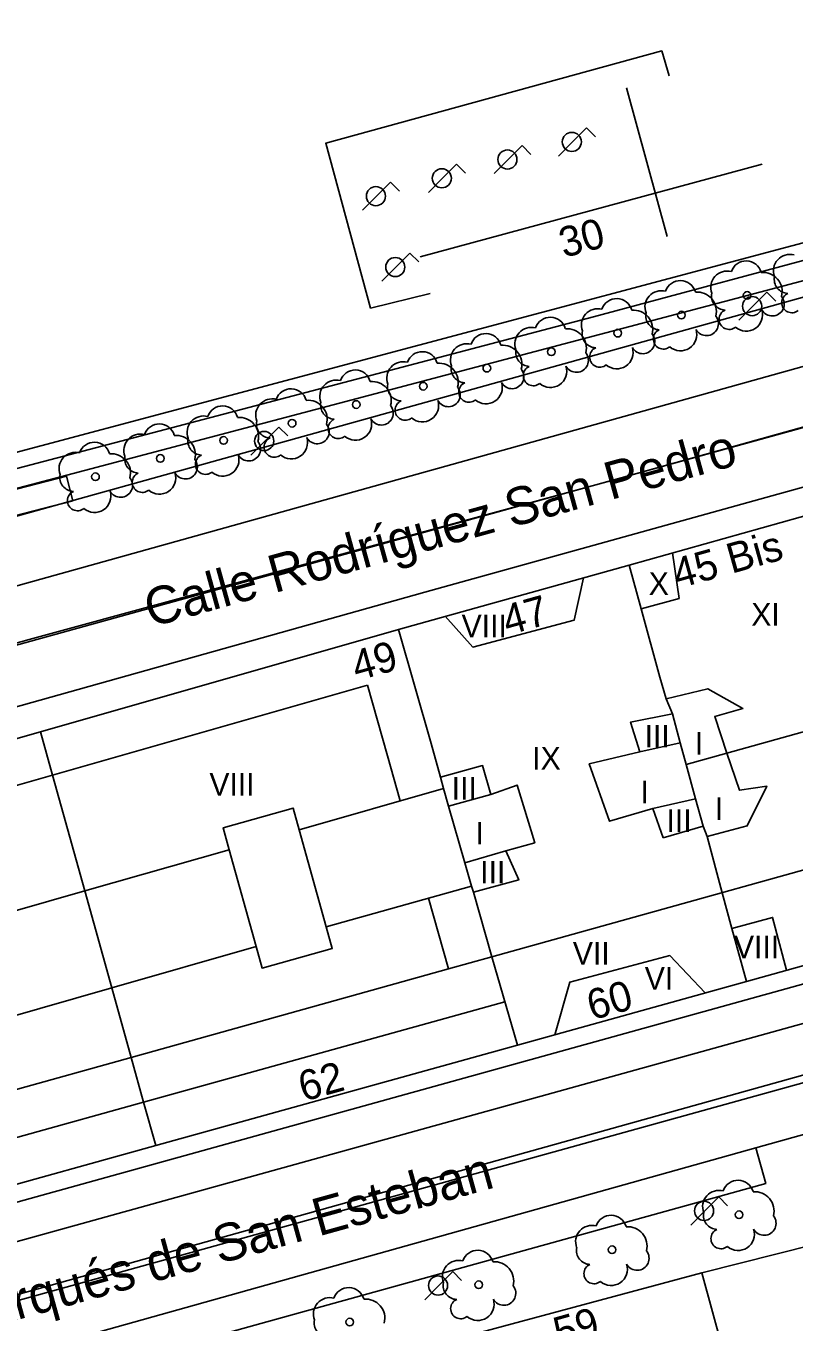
# Model space of a CAD drawing. Extents: x 282771 to 285132, y 4823109 to 4825496.
# Drawn here: x 284210.8 to 284261.9, y 4824382 to 4824468.3 of the extents above; entities that cross this region are included whole.
import ezdxf

# ---------------------------------------------------------------- set-up
doc = ezdxf.new("R2010")
doc.units = 0
for name, color, linetype in [('ACERA-BORDILLO', 7, 'Continuous'), ('ACERA-INTERIOR', 7, 'Continuous'), ('ARBOL', 7, 'Continuous'), ('CALLE-EJE', 7, 'Continuous'), ('CALLE-TEXTO', 7, 'Continuous'), ('CARRIL-BICI-AREA', 7, 'Continuous'), ('CARRIL-BICI-EJE', 7, 'Continuous'), ('EDIFICIO', 7, 'Continuous'), ('FAROLA', 7, 'Continuous'), ('INTERIOR-EDIFICIO', 7, 'Continuous'), ('MARQUESINA-BUS', 7, 'Continuous'), ('MEDIANERA', 7, 'Continuous'), ('NUM-LOCAL', 7, 'Continuous'), ('NUM-PORTAL', 7, 'Continuous'), ('NUM-VADO', 7, 'Continuous'), ('SENAL-VIARIA', 7, 'Continuous'), ('TXT-ALTURA-EDIFICIO', 7, 'Continuous')]:
    doc.layers.add(name, color=color, linetype=linetype)

msp = doc.modelspace()

# ---------------------------------------------------------------- linework, layer by layer
at = {"layer": 'ACERA-BORDILLO'}
for points in [[(284495.884, 4824529.22), (284479.344, 4824519.21), (284471.754, 4824514.71), (284463.974, 4824510.34), (284461.484, 4824514.05), (284448.264, 4824507.01), (284440.374, 4824503.22), (284433.325, 4824500.18), (284426.655, 4824497.47), (284418.955, 4824494.58), (284405.335, 4824489.96), (284396.485, 4824487.3), (284371.675, 4824480.32), (284354.705, 4824475.74), (284355.885, 4824471.46), (284324.576, 4824462.96), (284323.196, 4824466.95), (284305.886, 4824462.31), (284269.236, 4824452.15), (284185.637, 4824428.89)], [(284161.877, 4824405.951), (284166.777, 4824409.771), (284169.477, 4824411.251), (284171.937, 4824412.231), (284179.877, 4824414.641), (284199.587, 4824420.06), (284237.327, 4824430.63), (284271.326, 4824440.07)], [(284339.621, 4824423.439), (284337.598, 4824422.871), (284336.922, 4824425.168), (284323.108, 4824421.34), (284323.76, 4824418.987), (284317.429, 4824417.159), (284316.758, 4824419.58), (284175.645, 4824380.475), (284176.326, 4824378.035), (284155.91, 4824372.342)], [(284162.398, 4824364.215), (284260.037, 4824391.278), (284259.381, 4824393.645), (284281.645, 4824399.865), (284281.996, 4824399.946), (284282.365, 4824399.995), (284282.747, 4824400.011), (284283.139, 4824399.988), (284283.535, 4824399.926), (284283.929, 4824399.822), (284284.314, 4824399.677), (284284.685, 4824399.492), (284285.034, 4824399.27), (284285.356, 4824399.014), (284285.648, 4824398.73), (284285.905, 4824398.423), (284286.127, 4824398.098), (284286.311, 4824397.762), (284286.458, 4824397.42), (284286.569, 4824397.078), (284299.661, 4824349.803)]]:
    msp.add_lwpolyline(points, dxfattribs=at)
at = {"layer": 'ACERA-INTERIOR'}
msp.add_lwpolyline([(284253.596, 4824465.01), (284253.106, 4824466.67), (284230.73, 4824460.523), (284233.707, 4824449.55), (284237.677, 4824450.51)], dxfattribs=at)
at = {"layer": 'ARBOL'}
for centre in [(284258.796, 4824450.39), (284254.416, 4824449.08), (284250.176, 4824447.88), (284245.754, 4824446.64), (284241.457, 4824445.55), (284237.217, 4824444.35), (284232.757, 4824443.13), (284228.487, 4824441.88), (284223.917, 4824440.74), (284219.707, 4824439.54), (284215.387, 4824438.32), (284258.256, 4824389.191), (284249.796, 4824386.861), (284240.917, 4824384.531), (284232.327, 4824382.051)]:
    msp.add_circle(centre, 0.255, dxfattribs=at)
for centre, radius, start, end in [((284261.646, 4824452.03), 1.097, 75.4318, 200.55608), ((284258.726, 4824451.65), 1.038, 15.64228, 161.38435), ((284254.346, 4824450.34), 1.038, 15.64228, 161.38435), ((284257.466, 4824450.92), 1.097, 75.4318, 200.55608), ((284259.856, 4824450.65), 1.272, 345.03273, 95.79925), ((284261.536, 4824451.46), 0.935, 168.59898, 268.13236), ((284253.086, 4824449.61), 1.097, 75.4318, 200.55608), ((284255.476, 4824449.34), 1.272, 345.03273, 95.79925), ((284257.356, 4824450.35), 0.935, 168.59898, 268.13236), ((284261.776, 4824449.91), 0.672, 113.73672, 309.4725), ((284250.106, 4824449.14), 1.038, 15.64228, 161.38435), ((284260.466, 4824449.82), 0.797, 208.96246, 38.99103), ((284245.684, 4824447.9), 1.038, 15.64228, 161.38435), ((284248.846, 4824448.41), 1.097, 75.4318, 200.55608), ((284251.236, 4824448.14), 1.272, 345.03273, 95.79925), ((284252.976, 4824449.04), 0.935, 168.59898, 268.13236), ((284256.086, 4824448.51), 0.797, 208.96246, 38.99103), ((284257.596, 4824448.8), 0.672, 113.73672, 309.4725), ((284258.736, 4824449.1), 1.086, 228.95447, 17.92796), ((284244.424, 4824447.17), 1.097, 75.4318, 200.55608), ((284246.814, 4824446.9), 1.272, 345.03273, 95.79925), ((284248.736, 4824447.84), 0.935, 168.59898, 268.13236), ((284253.216, 4824447.49), 0.672, 113.73672, 309.4725), ((284254.356, 4824447.79), 1.086, 228.95447, 17.92796), ((284240.127, 4824446.08), 1.097, 75.4318, 200.55608), ((284241.387, 4824446.81), 1.038, 15.64228, 161.38435), ((284242.517, 4824445.81), 1.272, 345.03273, 95.79925), ((284251.846, 4824447.31), 0.797, 208.96246, 38.99103), ((284237.147, 4824445.61), 1.038, 15.64228, 161.38435), ((284244.314, 4824446.6), 0.935, 168.59898, 268.13236), ((284247.424, 4824446.07), 0.797, 208.96246, 38.99103), ((284248.976, 4824446.29), 0.672, 113.73672, 309.4725), ((284250.116, 4824446.59), 1.086, 228.95447, 17.92796), ((284232.687, 4824444.39), 1.038, 15.64228, 161.38435), ((284235.887, 4824444.88), 1.097, 75.4318, 200.55608), ((284238.277, 4824444.61), 1.272, 345.03273, 95.79925), ((284240.017, 4824445.51), 0.935, 168.59898, 268.13236), ((284243.127, 4824444.98), 0.797, 208.96246, 38.99103), ((284244.554, 4824445.05), 0.672, 113.73672, 309.4725), ((284245.694, 4824445.35), 1.086, 228.95447, 17.92796), ((284231.427, 4824443.66), 1.097, 75.4318, 200.55608), ((284233.817, 4824443.39), 1.272, 345.03273, 95.79925), ((284235.777, 4824444.31), 0.935, 168.59898, 268.13236), ((284240.257, 4824443.96), 0.672, 113.73672, 309.4725), ((284241.397, 4824444.26), 1.086, 228.95447, 17.92796), ((284228.417, 4824443.14), 1.038, 15.64228, 161.38435), ((284238.887, 4824443.78), 0.797, 208.96246, 38.99103), ((284223.847, 4824442), 1.038, 15.64228, 161.38435), ((284227.157, 4824442.41), 1.097, 75.4318, 200.55608), ((284229.547, 4824442.14), 1.272, 345.03273, 95.79925), ((284231.317, 4824443.09), 0.935, 168.59898, 268.13236), ((284234.427, 4824442.56), 0.797, 208.96246, 38.99103), ((284236.017, 4824442.76), 0.672, 113.73672, 309.4725), ((284237.157, 4824443.06), 1.086, 228.95447, 17.92796), ((284219.637, 4824440.8), 1.038, 15.64228, 161.38435), ((284222.587, 4824441.27), 1.097, 75.4318, 200.55608), ((284224.977, 4824441), 1.272, 345.03273, 95.79925), ((284227.047, 4824441.84), 0.935, 168.59898, 268.13236), ((284231.557, 4824441.54), 0.672, 113.73672, 309.4725), ((284232.697, 4824441.84), 1.086, 228.95447, 17.92796), ((284218.377, 4824440.07), 1.097, 75.4318, 200.55608), ((284220.767, 4824439.8), 1.272, 345.03273, 95.79925), ((284230.157, 4824441.31), 0.797, 208.96246, 38.99103), ((284215.317, 4824439.58), 1.038, 15.64228, 161.38435), ((284222.477, 4824440.7), 0.935, 168.59898, 268.13236), ((284225.587, 4824440.17), 0.797, 208.96246, 38.99103), ((284227.287, 4824440.29), 0.672, 113.73672, 309.4725), ((284228.427, 4824440.59), 1.086, 228.95447, 17.92796), ((284214.057, 4824438.85), 1.097, 75.4318, 200.55608), ((284216.447, 4824438.58), 1.272, 345.03273, 95.79925), ((284218.267, 4824439.5), 0.935, 168.59898, 268.13236), ((284221.377, 4824438.97), 0.797, 208.96246, 38.99103), ((284222.717, 4824439.15), 0.672, 113.73672, 309.4725), ((284223.857, 4824439.45), 1.086, 228.95447, 17.92796), ((284213.947, 4824438.28), 0.935, 168.59898, 268.13236), ((284218.507, 4824437.95), 0.672, 113.73672, 309.4725), ((284219.647, 4824438.25), 1.086, 228.95447, 17.92796), ((284217.057, 4824437.75), 0.797, 208.96246, 38.99103), ((284214.187, 4824436.73), 0.672, 113.73672, 309.4725), ((284215.327, 4824437.03), 1.086, 228.95447, 17.92796), ((284258.186, 4824390.451), 1.038, 15.64228, 161.38435), ((284256.926, 4824389.721), 1.097, 75.4318, 200.55608), ((284259.316, 4824389.451), 1.272, 345.03273, 95.79925), ((284256.816, 4824389.151), 0.935, 168.59898, 268.13236), ((284248.466, 4824387.391), 1.097, 75.4318, 200.55608), ((284249.726, 4824388.121), 1.038, 15.64228, 161.38435), ((284250.856, 4824387.121), 1.272, 345.03273, 95.79925), ((284259.926, 4824388.621), 0.797, 208.96246, 38.99103), ((284257.056, 4824387.601), 0.672, 113.73672, 309.4725), ((284258.196, 4824387.901), 1.086, 228.95447, 17.92796), ((284240.847, 4824385.791), 1.038, 15.64228, 161.38435), ((284248.356, 4824386.821), 0.935, 168.59898, 268.13236), ((284251.466, 4824386.291), 0.797, 208.96246, 38.99103), ((284239.587, 4824385.061), 1.097, 75.4318, 200.55608), ((284241.977, 4824384.791), 1.272, 345.03273, 95.79925), ((284248.596, 4824385.271), 0.672, 113.73672, 309.4725), ((284249.736, 4824385.571), 1.086, 228.95447, 17.92796), ((284232.257, 4824383.311), 1.038, 15.64228, 161.38435), ((284239.477, 4824384.491), 0.935, 168.59898, 268.13236), ((284242.587, 4824383.961), 0.797, 208.96246, 38.99103), ((284230.997, 4824382.581), 1.097, 75.4318, 200.55608), ((284233.387, 4824382.311), 1.272, 345.03273, 95.79925), ((284239.717, 4824382.941), 0.672, 113.73672, 309.4725), ((284240.857, 4824383.241), 1.086, 228.95447, 17.92796), ((284230.887, 4824382.011), 0.935, 168.59898, 268.13236)]:
    msp.add_arc(centre, radius, start, end, dxfattribs=at)
at = {"layer": 'CALLE-EJE'}
for points in [[(284133.356, 4824405.736), (284145.707, 4824409.151), (284172.057, 4824416.445), (284209.642, 4824426.973), (284246.141, 4824437.08), (284337.649, 4824462.32)], [(284144.309, 4824365.232), (284287.976, 4824405.041)]]:
    msp.add_lwpolyline(points, dxfattribs=at)
at = {"layer": 'CARRIL-BICI-AREA'}
for points in [[(284494.247, 4824537.808), (284477.653, 4824527.877), (284463.063, 4824519.707), (284449.459, 4824512.063), (284420.475, 4824498.865), (284383.222, 4824487.961), (284331.936, 4824473.508), (284274.368, 4824457.044), (284207.638, 4824439.282), (284201.833, 4824437.737), (284186.204, 4824433.576), (284072.981, 4824402.285)], [(284073.549, 4824399.902), (284186.644, 4824431.345), (284275.03, 4824454.677), (284332.447, 4824471.572), (284383.99, 4824485.624), (284421.334, 4824496.555), (284450.572, 4824509.869), (284478.911, 4824525.774), (284495.532, 4824535.722)]]:
    msp.add_lwpolyline(points, dxfattribs=at)
at = {"layer": 'CARRIL-BICI-EJE'}
msp.add_lwpolyline([(284097.42, 4824407.824), (284207.694, 4824438.229), (284248.565, 4824448.973), (284283.592, 4824458.365), (284333.536, 4824473.07), (284349.385, 4824477.33), (284386.986, 4824487.538), (284419.664, 4824497.246), (284426.313, 4824500.164), (284437.515, 4824505.375), (284450.786, 4824511.585), (284476.529, 4824525.834), (284501.287, 4824540.896)], dxfattribs=at)
at = {"layer": 'EDIFICIO'}
for points in [[(284170.017, 4824380.081), (284195.457, 4824387.15), (284219.402, 4824393.797), (284243.497, 4824400.491), (284258.746, 4824404.731), (284272.446, 4824408.531), (284286.406, 4824412.411), (284313.866, 4824420.041), (284327.896, 4824423.931), (284341.416, 4824427.69), (284339.766, 4824433.65), (284335.846, 4824447.91), (284333.726, 4824455.51), (284319.986, 4824451.71), (284306.006, 4824447.83), (284279.016, 4824440.32), (284264.866, 4824436.34), (284250.926, 4824432.44), (284235.567, 4824428.15)], [(284235.567, 4824428.15), (284211.719, 4824421.347), (284187.823, 4824414.528), (284181.687, 4824412.764), (284176.737, 4824411.341), (284163.807, 4824387.451)], [(284186.214, 4824366.205), (284203.527, 4824371.036), (284220.853, 4824375.904), (284237.852, 4824380.506), (284255.774, 4824385.323), (284273.2, 4824389.716), (284283.016, 4824392.191), (284285.896, 4824389.901), (284294.156, 4824360.291), (284296.926, 4824350.341), (284295.836, 4824347.491), (284264.976, 4824338.991), (284223.227, 4824327.481), (284181.517, 4824315.992), (284165.177, 4824311.492), (284161.597, 4824313.582), (284156.067, 4824333.261), (284150.348, 4824354.261), (284151.486, 4824356.666), (284169.037, 4824361.496), (284186.214, 4824366.205)]]:
    msp.add_lwpolyline(points, dxfattribs=at)
at = {"layer": 'FAROLA'}
for p, q in [((284248.096, 4824461.54), (284247.156, 4824460.61)), ((284248.686, 4824460.95), (284248.096, 4824461.54)), ((284243.807, 4824460.37), (284242.867, 4824459.44)), ((284244.396, 4824459.78), (284243.807, 4824460.37)), ((284247.156, 4824460.61), (284246.226, 4824459.67)), ((284239.437, 4824459.12), (284238.497, 4824458.19)), ((284240.027, 4824458.53), (284239.437, 4824459.12)), ((284242.867, 4824459.44), (284241.937, 4824458.5)), ((284235.047, 4824457.93), (284234.107, 4824457)), ((284235.637, 4824457.34), (284235.047, 4824457.93)), ((284238.497, 4824458.19), (284237.567, 4824457.25)), ((284234.107, 4824457), (284233.177, 4824456.06)), ((284236.337, 4824453.21), (284235.397, 4824452.28)), ((284236.927, 4824452.62), (284236.337, 4824453.21)), ((284235.397, 4824452.28), (284234.467, 4824451.34)), ((284260.106, 4824450.61), (284259.166, 4824449.68)), ((284260.696, 4824450.02), (284260.106, 4824450.61)), ((284259.166, 4824449.68), (284258.236, 4824448.74)), ((284227.607, 4824441.63), (284226.667, 4824440.7)), ((284228.197, 4824441.04), (284227.607, 4824441.63)), ((284226.667, 4824440.7), (284225.737, 4824439.76)), ((284256.906, 4824390.381), (284255.966, 4824389.451)), ((284257.496, 4824389.791), (284256.906, 4824390.381)), ((284255.966, 4824389.451), (284255.036, 4824388.511)), ((284239.187, 4824385.411), (284238.247, 4824384.481)), ((284239.777, 4824384.821), (284239.187, 4824385.411)), ((284238.247, 4824384.481), (284237.317, 4824383.541))]:
    msp.add_line(p, q, dxfattribs=at)
for centre in [(284247.116, 4824460.61), (284242.827, 4824459.44), (284238.457, 4824458.19), (284234.067, 4824457), (284235.357, 4824452.28), (284259.126, 4824449.68), (284226.627, 4824440.7), (284255.926, 4824389.451), (284238.207, 4824384.481)]:
    msp.add_circle(centre, 0.637, dxfattribs=at)
at = {"layer": 'INTERIOR-EDIFICIO'}
for points in [[(284253.196, 4824414.291), (284252.516, 4824416.231), (284249.636, 4824415.391), (284248.276, 4824419.221), (284251.646, 4824420.001), (284251.036, 4824421.99), (284253.816, 4824422.53), (284253.406, 4824423.53), (284256.176, 4824424.21), (284258.516, 4824422.89), (284256.636, 4824422.36), (284257.446, 4824419.921), (284258.276, 4824417.451), (284260.096, 4824417.731), (284258.806, 4824415.081), (284256.126, 4824414.381), (284255.856, 4824415.061), (284253.196, 4824414.291)], [(284238.36, 4824418.326), (284241.177, 4824419.091), (284241.717, 4824417.171), (284243.467, 4824417.791), (284244.647, 4824413.961), (284242.717, 4824413.421), (284243.577, 4824411.481), (284240.567, 4824410.661), (284240.436, 4824411.057)], [(284238.569, 4824417.577), (284238.36, 4824418.326)], [(284228.954, 4824414.828), (284238.569, 4824417.577)], [(284230.759, 4824408.353), (284228.954, 4824414.828)], [(284214.673, 4824410.753), (284224.29, 4824413.495)], [(284224.29, 4824413.495), (284226.086, 4824407.054)], [(284230.759, 4824408.353), (284240.436, 4824411.057)], [(284205.056, 4824408.012), (284214.673, 4824410.753)], [(284216.474, 4824404.295), (284226.086, 4824407.054)], [(284206.862, 4824401.537), (284216.474, 4824404.295)]]:
    msp.add_lwpolyline(points, dxfattribs=at)
at = {"layer": 'MARQUESINA-BUS'}
msp.add_lwpolyline([(284213.464, 4824438.361), (284208.189, 4824436.999), (284208.611, 4824435.365), (284213.885, 4824436.726), (284213.464, 4824438.361)], dxfattribs=at)
at = {"layer": 'MEDIANERA'}
for points in [[(284250.756, 4824464.22), (284253.466, 4824454.32)], [(284237.007, 4824452.95), (284259.796, 4824459.12)], [(284241.797, 4824406.36), (284339.766, 4824433.65)], [(284253.816, 4824433.25), (284254.266, 4824430.22), (284251.726, 4824429.53)], [(284251.726, 4824429.53), (284250.926, 4824432.44)], [(284238.687, 4824429.03), (284240.527, 4824426.98), (284247.266, 4824428.77), (284247.886, 4824431.59)], [(284253.406, 4824423.53), (284252.986, 4824424.97), (284251.726, 4824429.53)], [(284235.567, 4824428.15), (284237.737, 4824420.56), (284238.36, 4824418.326)], [(284212.525, 4824418.457), (284216.56, 4824419.606), (284233.505, 4824424.449)], [(284233.505, 4824424.449), (284234.849, 4824419.745), (284235.684, 4824416.752)], [(284254.726, 4824419.171), (284257.446, 4824419.921), (284266.126, 4824422.35), (284268.486, 4824423.01)], [(284254.336, 4824420.611), (284253.816, 4824422.53)], [(284211.719, 4824421.347), (284212.525, 4824418.457)], [(284251.646, 4824420.001), (284254.336, 4824420.611)], [(284254.726, 4824419.171), (284254.336, 4824420.611)], [(284254.726, 4824419.171), (284255.356, 4824416.881)], [(284188.629, 4824411.638), (284197.236, 4824414.113), (284197.432, 4824414.162), (284212.525, 4824418.457)], [(284212.525, 4824418.457), (284214.673, 4824410.753)], [(284238.569, 4824417.577), (284238.905, 4824416.403)], [(284241.717, 4824417.171), (284238.905, 4824416.403)], [(284252.516, 4824416.231), (284255.356, 4824416.881)], [(284255.356, 4824416.881), (284255.856, 4824415.061)], [(284224.29, 4824413.495), (284223.882, 4824414.96), (284228.554, 4824416.262), (284228.954, 4824414.828)], [(284238.905, 4824416.403), (284239.986, 4824412.628)], [(284256.126, 4824414.381), (284257.136, 4824410.631), (284257.784, 4824408.25)], [(284242.717, 4824413.421), (284239.986, 4824412.628)], [(284239.986, 4824412.628), (284240.436, 4824411.057)], [(284214.673, 4824410.753), (284216.474, 4824404.295)], [(284237.561, 4824410.258), (284238.907, 4824405.555)], [(284240.567, 4824410.661), (284241.797, 4824406.36)], [(284226.086, 4824407.054), (284226.487, 4824405.616), (284231.159, 4824406.919), (284230.759, 4824408.353)], [(284261.426, 4824405.471), (284260.486, 4824408.991), (284257.784, 4824408.25)], [(284257.784, 4824408.25), (284258.746, 4824404.731)], [(284238.907, 4824405.555), (284241.797, 4824406.36)], [(284241.797, 4824406.36), (284243.497, 4824400.491)], [(284245.986, 4824401.181), (284246.986, 4824404.681), (284253.636, 4824406.441), (284255.996, 4824403.961)], [(284238.907, 4824405.555), (284217.765, 4824399.668)], [(284216.474, 4824404.295), (284217.765, 4824399.668)], [(284242.661, 4824403.375), (284218.595, 4824396.691)], [(284193.826, 4824392.998), (284217.765, 4824399.668)], [(284217.765, 4824399.668), (284218.595, 4824396.691)], [(284218.595, 4824396.691), (284194.651, 4824390.04)], [(284218.595, 4824396.691), (284219.402, 4824393.797)], [(284261.986, 4824362.661), (284258.486, 4824375.441), (284255.774, 4824385.323)]]:
    msp.add_lwpolyline(points, dxfattribs=at)
at = {"layer": 'SENAL-VIARIA'}
for p, q in [((284317.429, 4824417.159), (284176.326, 4824378.035)), ((284259.381, 4824393.645), (284172.681, 4824369.385))]:
    msp.add_line(p, q, dxfattribs=at)
for points in [[(284324.576, 4824462.96), (284188.421, 4824425)], [(284179.6, 4824418.717), (284210.974, 4824427.477), (284249.688, 4824438.041), (284281.503, 4824446.928), (284308.562, 4824454.472), (284333.825, 4824461.531)], [(284171.761, 4824373.231), (284202.649, 4824381.767), (284237.206, 4824391.427), (284317.459, 4824413.826)]]:
    msp.add_lwpolyline(points, dxfattribs=at)

# ---------------------------------------------------------------- texts
at = {"layer": 'CALLE-TEXTO'}
for s, rotation, p in [('Calle Rodríguez San Pedro', 15.47837, (284219.062, 4824428.284)), ('Calle Marqués de San Esteban', 15.48768, (284197.47, 4824378.665))]:
    msp.add_text(s, height=2.5, rotation=rotation, dxfattribs=at).set_placement(p)
at = {"layer": 'NUM-LOCAL'}
for s, rotation, p in [('30', 15.12053, (284246.585, 4824452.883)), ('45 Bis', 15.61004, (284254.171, 4824430.858)), ('47', 15.61004, (284242.834, 4824427.753))]:
    msp.add_text(s, height=2, rotation=rotation, dxfattribs=at).set_placement(p)
at = {"layer": 'NUM-PORTAL'}
for s, rotation, p in [('60', 15.53004, (284248.455, 4824402.132)), ('62', 15.53004, (284229.237, 4824396.717)), ('59', 15.66004, (284246.232, 4824380.348))]:
    msp.add_text(s, height=2, rotation=rotation, dxfattribs=at).set_placement(p)
at = {"layer": 'NUM-VADO'}
msp.add_text('49', height=2, rotation=15.61004, dxfattribs=at).set_placement((284232.79, 4824424.719))
at = {"layer": 'TXT-ALTURA-EDIFICIO'}
for s, p in [('X', (284252.24, 4824430.46)), ('XI', (284259.071, 4824428.41)), ('VIII', (284239.776, 4824427.63)), ('III', (284251.965, 4824420.301)), ('I', (284255.315, 4824419.831)), ('IX', (284244.48, 4824418.831)), ('VIII', (284222.975, 4824417.101)), ('III', (284239.115, 4824416.831)), ('I', (284251.695, 4824416.581)), ('I', (284256.645, 4824415.481)), ('III', (284253.425, 4824414.671)), ('I', (284240.695, 4824413.841)), ('III', (284241.015, 4824411.251)), ('VII', (284247.186, 4824405.841)), ('VIII', (284257.916, 4824406.261)), ('VI', (284251.977, 4824404.181))]:
    msp.add_text(s, height=1.5, rotation=0.00004, dxfattribs=at).set_placement(p)

doc.saveas('drawing.dxf')
